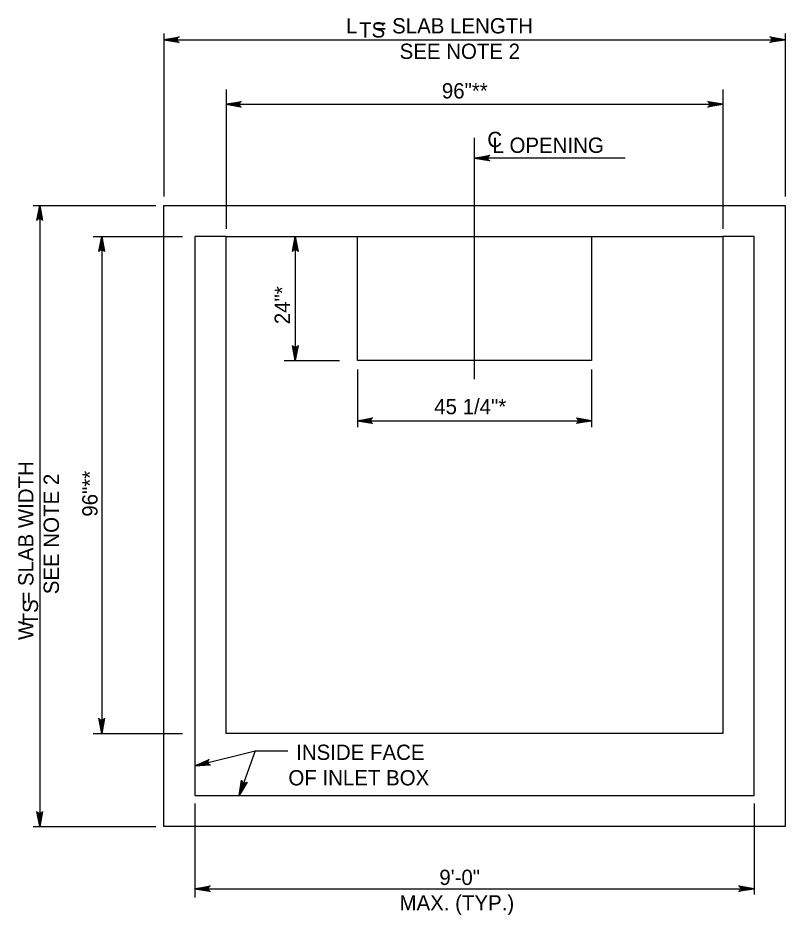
# Model space of a CAD drawing. Extents: x -6420 to 49575, y -4552 to 11624.
# Drawn here: x 5429 to 5923, y 8461 to 9038 of the extents above; entities that cross this region are included whole.
import ezdxf

# ---------------------------------------------------------------- set-up
doc = ezdxf.new("R2010")
doc.units = 0
doc.layers.add('1', color=7, linetype='Continuous')

msp = doc.modelspace()

# ---------------------------------------------------------------- linework, layer by layer
at = {"layer": '1'}
for p, q in [((5523.16, 9028.22), (5523.16, 8923.3)), ((5923.16, 9028.22), (5923.16, 8923.3)), ((5523.16, 9024.23), (5923.16, 9024.23)), ((5563.16, 8992.08), (5563.16, 8902.54)), ((5883.16, 8992.08), (5883.16, 8902.54)), ((5563.16, 8982.63), (5883.16, 8982.63)), ((5723.16, 8805.61), (5723.16, 8960.96)), ((5820.25, 8947.96), (5723.16, 8947.96)), ((5438.91, 8917.57), (5517.9, 8917.57)), ((5443.16, 8917.57), (5443.16, 8517.57)), ((5477.68, 8897.57), (5535.2, 8897.57)), ((5483.16, 8897.57), (5483.16, 8577.57)), ((5563.16, 8897.57), (5543.16, 8897.57)), ((5543.16, 8897.57), (5543.16, 8537.57)), ((5607.74, 8897.57), (5607.74, 8817.57)), ((5647.74, 8897.57), (5798.57, 8897.57)), ((5647.74, 8817.57), (5647.74, 8897.57)), ((5798.57, 8897.57), (5798.57, 8817.57)), ((5903.16, 8897.57), (5883.16, 8897.57)), ((5903.16, 8537.57), (5903.16, 8897.57)), ((5600.7, 8817.57), (5636.22, 8817.57)), ((5798.57, 8817.57), (5647.74, 8817.57)), ((5647.74, 8811.98), (5647.74, 8774.68)), ((5798.57, 8811.98), (5798.57, 8774.68)), ((5647.74, 8778.89), (5798.57, 8778.89)), ((5477.68, 8577.57), (5535.2, 8577.57)), ((5543.16, 8556.68), (5581.84, 8566.29)), ((5581.84, 8566.29), (5571.71, 8537.57)), ((5581.84, 8566.29), (5603.05, 8566.29)), ((5543.16, 8537.57), (5903.16, 8537.57)), ((5543.16, 8532.44), (5543.16, 8472.02)), ((5903.16, 8532.44), (5903.16, 8473.96)), ((5438.91, 8517.57), (5517.9, 8517.57)), ((5543.16, 8477.57), (5903.16, 8477.57))]:
    msp.add_line(p, q, dxfattribs=at)
for points in [[(5523.16, 9024.23), (5532.94, 9026.07), (5532.57, 9025.81), (5532.19, 9025.55), (5531.99, 9025.22), (5531.8, 9024.89), (5531.74, 9024.56), (5531.69, 9024.23), (5531.74, 9023.91), (5531.8, 9023.58), (5531.99, 9023.25), (5532.19, 9022.92), (5532.57, 9022.66), (5532.94, 9022.4), (5523.16, 9024.23), (5532.57, 9022.66), (5532.19, 9022.92), (5523.16, 9024.23), (5531.99, 9023.25), (5531.8, 9023.58), (5523.16, 9024.23), (5531.74, 9023.91), (5531.69, 9024.23), (5523.16, 9024.23), (5531.74, 9024.56), (5531.8, 9024.89), (5523.16, 9024.23), (5531.99, 9025.22), (5532.19, 9025.55), (5523.16, 9024.23), (5532.57, 9025.81)], [(5923.16, 9024.23), (5913.37, 9022.4), (5913.75, 9022.66), (5914.13, 9022.92), (5914.32, 9023.25), (5914.52, 9023.58), (5914.57, 9023.91), (5914.63, 9024.23), (5914.57, 9024.56), (5914.52, 9024.89), (5914.32, 9025.22), (5914.13, 9025.55), (5913.75, 9025.81), (5913.37, 9026.07), (5923.16, 9024.23), (5913.75, 9025.81), (5914.13, 9025.55), (5923.16, 9024.23), (5914.32, 9025.22), (5914.52, 9024.89), (5923.16, 9024.23), (5914.57, 9024.56), (5914.63, 9024.23), (5923.16, 9024.23), (5914.57, 9023.91), (5914.52, 9023.58), (5923.16, 9024.23), (5914.32, 9023.25), (5914.13, 9022.92), (5923.16, 9024.23), (5913.75, 9022.66)], [(5563.16, 8982.63), (5572.94, 8984.46), (5572.57, 8984.2), (5572.19, 8983.94), (5571.99, 8983.61), (5571.8, 8983.28), (5571.74, 8982.95), (5571.69, 8982.63), (5571.74, 8982.3), (5571.8, 8981.97), (5571.99, 8981.64), (5572.19, 8981.31), (5572.57, 8981.05), (5572.94, 8980.79), (5563.16, 8982.63), (5572.57, 8981.05), (5572.19, 8981.31), (5563.16, 8982.63), (5571.99, 8981.64), (5571.8, 8981.97), (5563.16, 8982.63), (5571.74, 8982.3), (5571.69, 8982.63), (5563.16, 8982.63), (5571.74, 8982.95), (5571.8, 8983.28), (5563.16, 8982.63), (5571.99, 8983.61), (5572.19, 8983.94), (5563.16, 8982.63), (5572.57, 8984.2)], [(5883.16, 8982.63), (5873.37, 8980.79), (5873.75, 8981.05), (5874.13, 8981.31), (5874.32, 8981.64), (5874.52, 8981.97), (5874.57, 8982.3), (5874.63, 8982.63), (5874.57, 8982.95), (5874.52, 8983.28), (5874.32, 8983.61), (5874.13, 8983.94), (5873.75, 8984.2), (5873.37, 8984.46), (5883.16, 8982.63), (5873.75, 8984.2), (5874.13, 8983.94), (5883.16, 8982.63), (5874.32, 8983.61), (5874.52, 8983.28), (5883.16, 8982.63), (5874.57, 8982.95), (5874.63, 8982.63), (5883.16, 8982.63), (5874.57, 8982.3), (5874.52, 8981.97), (5883.16, 8982.63), (5874.32, 8981.64), (5874.13, 8981.31), (5883.16, 8982.63), (5873.75, 8981.05)], [(5723.16, 8947.96), (5732.94, 8949.79), (5732.57, 8949.53), (5732.19, 8949.27), (5731.99, 8948.94), (5731.8, 8948.61), (5731.74, 8948.29), (5731.69, 8947.96), (5731.74, 8947.63), (5731.8, 8947.3), (5731.99, 8946.97), (5732.19, 8946.65), (5732.57, 8946.38), (5732.94, 8946.12), (5723.16, 8947.96), (5732.57, 8946.38), (5732.19, 8946.65), (5723.16, 8947.96), (5731.99, 8946.97), (5731.8, 8947.3), (5723.16, 8947.96), (5731.74, 8947.63), (5731.69, 8947.96), (5723.16, 8947.96), (5731.74, 8948.29), (5731.8, 8948.61), (5723.16, 8947.96), (5731.99, 8948.94), (5732.19, 8949.27), (5723.16, 8947.96), (5732.57, 8949.53)], [(5443.16, 8917.57), (5444.99, 8907.78), (5444.73, 8908.16), (5444.47, 8908.53), (5444.14, 8908.73), (5443.81, 8908.92), (5443.49, 8908.98), (5443.16, 8909.04), (5442.83, 8908.98), (5442.5, 8908.92), (5442.17, 8908.73), (5441.85, 8908.53), (5441.58, 8908.16), (5441.32, 8907.78), (5443.16, 8917.57), (5441.58, 8908.16), (5441.85, 8908.53), (5443.16, 8917.57), (5442.17, 8908.73), (5442.5, 8908.92), (5443.16, 8917.57), (5442.83, 8908.98), (5443.16, 8909.04), (5443.16, 8917.57), (5443.49, 8908.98), (5443.81, 8908.92), (5443.16, 8917.57), (5444.14, 8908.73), (5444.47, 8908.53), (5443.16, 8917.57), (5444.73, 8908.16)], [(5483.16, 8897.57), (5484.99, 8887.78), (5484.73, 8888.16), (5484.47, 8888.53), (5484.14, 8888.73), (5483.81, 8888.92), (5483.49, 8888.98), (5483.16, 8889.04), (5482.83, 8888.98), (5482.5, 8888.92), (5482.17, 8888.73), (5481.85, 8888.53), (5481.58, 8888.16), (5481.32, 8887.78), (5483.16, 8897.57), (5481.58, 8888.16), (5481.85, 8888.53), (5483.16, 8897.57), (5482.17, 8888.73), (5482.5, 8888.92), (5483.16, 8897.57), (5482.83, 8888.98), (5483.16, 8889.04), (5483.16, 8897.57), (5483.49, 8888.98), (5483.81, 8888.92), (5483.16, 8897.57), (5484.14, 8888.73), (5484.47, 8888.53), (5483.16, 8897.57), (5484.73, 8888.16)], [(5798.57, 8897.57), (5883.16, 8897.57), (5883.16, 8577.57), (5563.16, 8577.57), (5563.16, 8897.57), (5647.74, 8897.57)], [(5607.74, 8897.57), (5609.58, 8887.78), (5609.32, 8888.16), (5609.05, 8888.53), (5608.73, 8888.73), (5608.4, 8888.92), (5608.07, 8888.98), (5607.74, 8889.04), (5607.41, 8888.98), (5607.09, 8888.92), (5606.76, 8888.73), (5606.43, 8888.53), (5606.17, 8888.16), (5605.91, 8887.78), (5607.74, 8897.57), (5606.17, 8888.16), (5606.43, 8888.53), (5607.74, 8897.57), (5606.76, 8888.73), (5607.09, 8888.92), (5607.74, 8897.57), (5607.41, 8888.98), (5607.74, 8889.04), (5607.74, 8897.57), (5608.07, 8888.98), (5608.4, 8888.92), (5607.74, 8897.57), (5608.73, 8888.73), (5609.05, 8888.53), (5607.74, 8897.57), (5609.32, 8888.16)], [(5607.74, 8817.57), (5605.91, 8827.35), (5606.17, 8826.97), (5606.43, 8826.6), (5606.76, 8826.4), (5607.09, 8826.21), (5607.41, 8826.15), (5607.74, 8826.1), (5608.07, 8826.15), (5608.4, 8826.21), (5608.73, 8826.4), (5609.05, 8826.6), (5609.32, 8826.97), (5609.58, 8827.35), (5607.74, 8817.57), (5609.32, 8826.97), (5609.05, 8826.6), (5607.74, 8817.57), (5608.73, 8826.4), (5608.4, 8826.21), (5607.74, 8817.57), (5608.07, 8826.15), (5607.74, 8826.1), (5607.74, 8817.57), (5607.41, 8826.15), (5607.09, 8826.21), (5607.74, 8817.57), (5606.76, 8826.4), (5606.43, 8826.6), (5607.74, 8817.57), (5606.17, 8826.97)], [(5647.74, 8778.89), (5657.53, 8780.72), (5657.15, 8780.46), (5656.77, 8780.2), (5656.58, 8779.87), (5656.38, 8779.55), (5656.33, 8779.22), (5656.27, 8778.89), (5656.33, 8778.56), (5656.38, 8778.23), (5656.58, 8777.9), (5656.77, 8777.58), (5657.15, 8777.32), (5657.53, 8777.05), (5647.74, 8778.89), (5657.15, 8777.32), (5656.77, 8777.58), (5647.74, 8778.89), (5656.58, 8777.9), (5656.38, 8778.23), (5647.74, 8778.89), (5656.33, 8778.56), (5656.27, 8778.89), (5647.74, 8778.89), (5656.33, 8779.22), (5656.38, 8779.55), (5647.74, 8778.89), (5656.58, 8779.87), (5656.77, 8780.2), (5647.74, 8778.89), (5657.15, 8780.46)], [(5798.57, 8778.89), (5788.79, 8777.05), (5789.17, 8777.32), (5789.54, 8777.58), (5789.74, 8777.9), (5789.93, 8778.23), (5789.99, 8778.56), (5790.04, 8778.89), (5789.99, 8779.22), (5789.93, 8779.55), (5789.74, 8779.87), (5789.54, 8780.2), (5789.17, 8780.46), (5788.79, 8780.72), (5798.57, 8778.89), (5789.17, 8780.46), (5789.54, 8780.2), (5798.57, 8778.89), (5789.74, 8779.87), (5789.93, 8779.55), (5798.57, 8778.89), (5789.99, 8779.22), (5790.04, 8778.89), (5798.57, 8778.89), (5789.99, 8778.56), (5789.93, 8778.23), (5798.57, 8778.89), (5789.74, 8777.9), (5789.54, 8777.58), (5798.57, 8778.89), (5789.17, 8777.32)], [(5483.16, 8577.57), (5481.32, 8587.35), (5481.58, 8586.97), (5481.85, 8586.6), (5482.17, 8586.4), (5482.5, 8586.21), (5482.83, 8586.15), (5483.16, 8586.1), (5483.49, 8586.15), (5483.81, 8586.21), (5484.14, 8586.4), (5484.47, 8586.6), (5484.73, 8586.97), (5484.99, 8587.35), (5483.16, 8577.57), (5484.73, 8586.97), (5484.47, 8586.6), (5483.16, 8577.57), (5484.14, 8586.4), (5483.81, 8586.21), (5483.16, 8577.57), (5483.49, 8586.15), (5483.16, 8586.1), (5483.16, 8577.57), (5482.83, 8586.15), (5482.5, 8586.21), (5483.16, 8577.57), (5482.17, 8586.4), (5481.85, 8586.6), (5483.16, 8577.57), (5481.58, 8586.97)], [(5543.16, 8556.68), (5552.21, 8560.82), (5551.91, 8560.48), (5551.61, 8560.13), (5551.5, 8559.77), (5551.39, 8559.4), (5551.41, 8559.07), (5551.44, 8558.74), (5551.57, 8558.43), (5551.7, 8558.13), (5551.97, 8557.86), (5552.24, 8557.59), (5552.67, 8557.42), (5553.1, 8557.26), (5543.16, 8556.68), (5552.67, 8557.42), (5552.24, 8557.59), (5543.16, 8556.68), (5551.97, 8557.86), (5551.7, 8558.13), (5543.16, 8556.68), (5551.57, 8558.43), (5551.44, 8558.74), (5543.16, 8556.68), (5551.41, 8559.07), (5551.39, 8559.4), (5543.16, 8556.68), (5551.5, 8559.77), (5551.61, 8560.13), (5543.16, 8556.68), (5551.91, 8560.48)], [(5571.71, 8537.57), (5573.23, 8547.41), (5573.35, 8546.96), (5573.48, 8546.52), (5573.72, 8546.23), (5573.97, 8545.94), (5574.26, 8545.77), (5574.55, 8545.61), (5574.87, 8545.56), (5575.2, 8545.5), (5575.58, 8545.57), (5575.95, 8545.65), (5576.32, 8545.92), (5576.69, 8546.19), (5571.71, 8537.57), (5576.32, 8545.92), (5575.95, 8545.65), (5571.71, 8537.57), (5575.58, 8545.57), (5575.2, 8545.5), (5571.71, 8537.57), (5574.87, 8545.56), (5574.55, 8545.61), (5571.71, 8537.57), (5574.26, 8545.77), (5573.97, 8545.94), (5571.71, 8537.57), (5573.72, 8546.23), (5573.48, 8546.52), (5571.71, 8537.57), (5573.35, 8546.96)], [(5443.16, 8517.57), (5441.32, 8527.35), (5441.58, 8526.97), (5441.85, 8526.6), (5442.17, 8526.4), (5442.5, 8526.21), (5442.83, 8526.15), (5443.16, 8526.1), (5443.49, 8526.15), (5443.81, 8526.21), (5444.14, 8526.4), (5444.47, 8526.6), (5444.73, 8526.97), (5444.99, 8527.35), (5443.16, 8517.57), (5444.73, 8526.97), (5444.47, 8526.6), (5443.16, 8517.57), (5444.14, 8526.4), (5443.81, 8526.21), (5443.16, 8517.57), (5443.49, 8526.15), (5443.16, 8526.1), (5443.16, 8517.57), (5442.83, 8526.15), (5442.5, 8526.21), (5443.16, 8517.57), (5442.17, 8526.4), (5441.85, 8526.6), (5443.16, 8517.57), (5441.58, 8526.97)], [(5543.16, 8477.57), (5552.94, 8479.4), (5552.57, 8479.14), (5552.19, 8478.88), (5551.99, 8478.55), (5551.8, 8478.22), (5551.74, 8477.89), (5551.69, 8477.57), (5551.74, 8477.24), (5551.8, 8476.91), (5551.99, 8476.58), (5552.19, 8476.25), (5552.57, 8475.99), (5552.94, 8475.73), (5543.16, 8477.57), (5552.57, 8475.99), (5552.19, 8476.25), (5543.16, 8477.57), (5551.99, 8476.58), (5551.8, 8476.91), (5543.16, 8477.57), (5551.74, 8477.24), (5551.69, 8477.57), (5543.16, 8477.57), (5551.74, 8477.89), (5551.8, 8478.22), (5543.16, 8477.57), (5551.99, 8478.55), (5552.19, 8478.88), (5543.16, 8477.57), (5552.57, 8479.14)], [(5903.16, 8477.57), (5893.37, 8475.73), (5893.75, 8475.99), (5894.13, 8476.25), (5894.32, 8476.58), (5894.52, 8476.91), (5894.57, 8477.24), (5894.63, 8477.57), (5894.57, 8477.89), (5894.52, 8478.22), (5894.32, 8478.55), (5894.13, 8478.88), (5893.75, 8479.14), (5893.37, 8479.4), (5903.16, 8477.57), (5893.75, 8479.14), (5894.13, 8478.88), (5903.16, 8477.57), (5894.32, 8478.55), (5894.52, 8478.22), (5903.16, 8477.57), (5894.57, 8477.89), (5894.63, 8477.57), (5903.16, 8477.57), (5894.57, 8477.24), (5894.52, 8476.91), (5903.16, 8477.57), (5894.32, 8476.58), (5894.13, 8476.25), (5903.16, 8477.57), (5893.75, 8475.99)]]:
    msp.add_lwpolyline(points, dxfattribs=at)
msp.add_lwpolyline([(5523.16, 8917.57), (5923.16, 8917.57), (5923.16, 8517.57), (5523.16, 8517.57)], close=True, dxfattribs=at)

# ---------------------------------------------------------------- texts
for s, height, p in [('L   = SLAB LENGTH', 9.8425, (5640.5, 9028.23)), ('TS', 9.843, (5648.85, 9025.59)), ('SEE NOTE 2', 9.843, (5674.95, 9011.83)), ('96"**', 9.843, (5702.15, 8986.4)), ('C', 9.84, (5731.42, 8955.05)), ('L OPENING', 9.843, (5734.75, 8951.34)), ('45 1/4"*', 9.843, (5697.22, 8783.08)), ('INSIDE FACE', 9.8425, (5608.33, 8560.5)), ('OF INLET BOX', 9.8425, (5603.33, 8544.1)), ('9\'-0"', 9.843, (5700.53, 8479.99)), ('MAX. (TYP.)', 9.8425, (5674.88, 8463.58))]:
    msp.add_text(s, height=height, dxfattribs=at).set_placement(p)
for s, height, p in [('24"*', 9.843, (5604.3, 8841.03)), ('W   = SLAB WIDTH', 9.8425, (5439.16, 8637.67)), ('96"**', 9.843, (5480.44, 8717.11)), ('SEE NOTE 2', 9.843, (5455.56, 8667.2)), ('TS', 9.843, (5442.13, 8647.1))]:
    msp.add_text(s, height=height, rotation=90, dxfattribs=at).set_placement(p)

doc.saveas('drawing.dxf')
